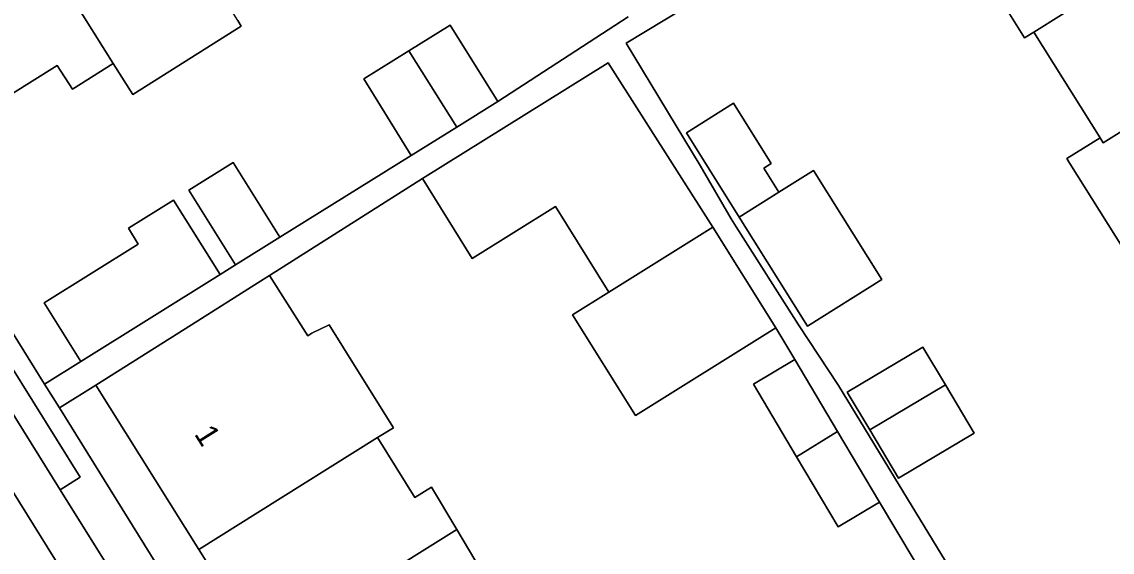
# Model space of a CAD drawing. Extents: x 159279 to 160377, y 384531 to 385888.
# Drawn here: x 159989.57 to 160037.75, y 385212.6 to 385236.03 of the extents above; entities that cross this region are included whole.
import ezdxf

# ---------------------------------------------------------------- set-up
doc = ezdxf.new("R2010")
doc.units = 0
for name, color, linetype in [('IMGEO_Erf', 7, 'Continuous'), ('IMGEO_Pand', 7, 'Continuous'), ('IMGEO_Pand_nummerreeks', 7, 'Continuous'), ('IMGEO_Parkeervlak_open', 7, 'Continuous'), ('IMGEO_Rijbaan_lokaal_open', 7, 'Continuous'), ('IMGEO_Voetpad_open', 7, 'Continuous')]:
    doc.layers.add(name, color=color, linetype=linetype)

msp = doc.modelspace()

# ---------------------------------------------------------------- linework, layer by layer
at = {"layer": 'IMGEO_Erf'}
for points in [[(160038.87, 385225.006), (160035.885, 385229.771), (160035.75, 385229.986), (160037.214, 385230.902), (160034.294, 385235.573), (160033.884, 385235.314), (160029.158, 385242.879), (160016.275, 385235.085), (160019.544, 385229.681), (160020.922, 385227.32), (160021.132, 385226.963), (160023.887, 385222.634), (160025.657, 385219.957), (160027.014, 385217.737), (160028.136, 385215.904), (160031.698, 385210.055), (160033.065, 385207.863), (160034.177, 385206.08), (160039.143, 385198.336)], [(159978.156, 385240.029), (159990.581, 385220.022), (159992.184, 385221.017), (159990.562, 385223.608), (159994.716, 385226.209), (159994.281, 385226.905), (159996.274, 385228.15), (159998.329, 385224.865), (159999.013, 385225.284), (159996.951, 385228.593), (159998.916, 385229.818), (160000.978, 385226.508), (160006.782, 385230.127), (160004.678, 385233.504), (160006.669, 385234.744), (160008.495, 385235.882), (160010.599, 385232.505), (160016.359, 385236.243)], [(159999.112, 385236.09), (159999.271, 385235.835), (159994.478, 385232.817), (159993.613, 385234.186), (159991.804, 385233.045), (159991.14, 385234.104), (159988.045, 385232.166)], [(160029, 385212.247), (160027.474, 385214.812), (160025.642, 385213.724), (160023.81, 385216.806), (160021.901, 385220.017), (160023.732, 385221.105), (160022.883, 385222.504), (160016.684, 385218.632), (160013.904, 385223.082), (160015.514, 385224.087), (160013.151, 385227.871), (160009.477, 385225.577), (160007.277, 385229.1), (160000.523, 385224.822), (160002.207, 385222.157), (160002.382, 385222.267), (160003.154, 385222.648), (160004.425, 385220.612), (160006.001, 385218.088), (160005.294, 385217.661), (160006.944, 385215.019), (160007.674, 385215.475), (160008.792, 385213.593), (160010.383, 385210.917)]]:
    msp.add_lwpolyline(points, dxfattribs=at)
for points in [[(160024.286, 385222.58), (160021.271, 385227.392), (160018.937, 385231.12), (160021.023, 385232.427), (160022.688, 385229.769), (160022.36, 385229.564), (160023.029, 385228.496), (160024.555, 385229.455), (160027.572, 385224.638)], [(160031.647, 385217.86), (160028.306, 385215.874), (160027.043, 385217.998), (160026.049, 385219.671), (160029.389, 385221.657), (160030.383, 385219.984)], [(160009.353, 385195.46), (160006.585, 385199.893), (160003.817, 385204.327), (160001.05, 385208.759), (160000.199, 385208.228), (160000, 385208.547), (159997.386, 385212.722), (159992.848, 385219.969), (159991.236, 385218.968), (160000, 385204.855), (160023.528, 385166.969), (160025.665, 385168.296), (160022.738, 385173.013), (160023.191, 385173.296), (160020.424, 385177.729), (160017.656, 385182.162), (160014.889, 385186.594), (160012.121, 385191.027)]]:
    msp.add_lwpolyline(points, close=True, dxfattribs=at)
at = {"layer": 'IMGEO_Pand'}
for points in [[(160044.07, 385241.714), (160040.928, 385246.741), (160039.682, 385245.962), (160038.114, 385248.472), (160029.158, 385242.879), (160033.884, 385235.314), (160034.294, 385235.573)], [(159992.964, 385245.866), (159988.153, 385242.854), (159993.613, 385234.186), (159994.478, 385232.817), (159999.271, 385235.835), (159999.112, 385236.09), (159998.412, 385237.213)], [(159988.153, 385242.854), (159987.625, 385243.698), (159982.546, 385240.518), (159982.722, 385240.237), (159982.126, 385239.186), (159982.39, 385238.088), (159983.252, 385237.441), (159984.438, 385237.53), (159984.55, 385237.352), (159984.729, 385237.464), (159988.045, 385232.166), (159991.14, 385234.104), (159991.804, 385233.045), (159993.613, 385234.186)], [(160046.29, 385236.283), (160047.135, 385236.811), (160044.07, 385241.714), (160034.294, 385235.573), (160037.214, 385230.902), (160037.303, 385230.76), (160037.348, 385230.687)], [(160049.29, 385231.488), (160046.29, 385236.283), (160037.348, 385230.687), (160037.303, 385230.76), (160037.214, 385230.902), (160035.75, 385229.986), (160035.885, 385229.771), (160038.87, 385225.006)], [(160006.669, 385234.744), (160008.789, 385231.377), (160010.599, 385232.505), (160008.495, 385235.882)], [(160006.669, 385234.744), (160004.678, 385233.504), (160006.782, 385230.127), (160008.789, 385231.377)], [(160015.474, 385234.22), (160007.277, 385229.1), (160009.477, 385225.577), (160013.151, 385227.871), (160015.514, 385224.087), (160020.104, 385226.953)], [(160021.023, 385232.427), (160018.937, 385231.12), (160021.271, 385227.392), (160023.029, 385228.496), (160022.36, 385229.564), (160022.688, 385229.769)], [(159999.013, 385225.284), (160000.978, 385226.508), (159998.916, 385229.818), (159996.951, 385228.593)], [(160024.555, 385229.455), (160023.029, 385228.496), (160021.271, 385227.392), (160024.286, 385222.58), (160027.572, 385224.638)], [(159998.329, 385224.865), (159996.274, 385228.15), (159994.281, 385226.905), (159994.716, 385226.209), (159990.562, 385223.608), (159992.184, 385221.017)], [(160020.104, 385226.953), (160015.514, 385224.087), (160013.904, 385223.082), (160016.684, 385218.632), (160022.883, 385222.504)], [(160002.382, 385222.267), (160002.207, 385222.157), (160000.523, 385224.822), (160000, 385224.491), (159997.075, 385222.642), (159992.848, 385219.969), (159997.386, 385212.722), (160000, 385214.354), (160005.294, 385217.661), (160006.001, 385218.088), (160004.425, 385220.612), (160003.154, 385222.648)], [(160030.383, 385219.984), (160029.389, 385221.657), (160026.049, 385219.671), (160027.043, 385217.998)], [(160023.732, 385221.105), (160021.901, 385220.017), (160023.81, 385216.806), (160025.617, 385217.934)], [(160030.383, 385219.984), (160027.043, 385217.998), (160028.306, 385215.874), (160031.647, 385217.86)], [(160025.617, 385217.934), (160023.81, 385216.806), (160025.642, 385213.724), (160027.474, 385214.812)], [(159997.386, 385212.722), (160000, 385208.547), (160000.199, 385208.228), (160001.05, 385208.759), (160008.792, 385213.593), (160007.674, 385215.475), (160006.944, 385215.019), (160005.294, 385217.661), (160000, 385214.354)], [(160012.382, 385209.673), (160011.263, 385211.466), (160010.383, 385210.917), (160008.792, 385213.593), (160001.05, 385208.759), (160003.817, 385204.327)]]:
    msp.add_lwpolyline(points, close=True, dxfattribs=at)
at = {"layer": 'IMGEO_Parkeervlak_open'}
msp.add_lwpolyline([(159976.303, 385235.963), (159997.749, 385201.476), (159997.734, 385201.536), (159997.672, 385201.852), (159997.639, 385202.173), (159997.635, 385202.495), (159997.659, 385202.816), (159997.876, 385204.035), (159997.892, 385204.199), (159997.894, 385204.364), (159997.881, 385204.528), (159997.854, 385204.69), (159997.812, 385204.85), (159997.8, 385204.886), (159991.267, 385215.354), (159987.073, 385222.075)], dxfattribs=at)
at = {"layer": 'IMGEO_Rijbaan_lokaal_open'}
msp.add_lwpolyline([(159989.464, 385205.498), (159994.05, 385198.135), (160000, 385188.554), (160006.98, 385177.315), (160011.17, 385179.92), (159998.175, 385200.788), (159997.749, 385201.476), (159976.303, 385235.963)], dxfattribs=at)
at = {"layer": 'IMGEO_Voetpad_open'}
for points in [[(160039.143, 385198.336), (160034.177, 385206.08), (160033.065, 385207.863), (160031.698, 385210.055), (160028.136, 385215.904), (160027.014, 385217.737), (160025.657, 385219.957), (160023.887, 385222.634), (160021.132, 385226.963), (160020.922, 385227.32), (160019.544, 385229.681), (160016.275, 385235.085), (160029.158, 385242.879)], [(160024.154, 385165.96), (160023.528, 385166.969), (160000, 385204.855), (159991.236, 385218.968), (159990.581, 385220.022), (159978.156, 385240.029)], [(160016.359, 385236.243), (160010.599, 385232.505), (160008.789, 385231.377), (160006.782, 385230.127), (160000.978, 385226.508), (159999.013, 385225.284), (159998.329, 385224.865), (159992.184, 385221.017), (159990.581, 385220.022), (159991.236, 385218.968), (159992.848, 385219.969), (159997.075, 385222.642), (160000, 385224.491), (160000.523, 385224.822), (160007.277, 385229.1), (160015.474, 385234.22), (160020.104, 385226.953), (160022.883, 385222.504), (160023.732, 385221.105), (160025.617, 385217.934), (160027.474, 385214.812), (160029, 385212.247)], [(159987.955, 385222.626), (159992.149, 385215.905), (159991.267, 385215.354), (159997.8, 385204.886), (159997.812, 385204.85), (159997.854, 385204.69), (159997.881, 385204.528), (159997.894, 385204.364), (159997.892, 385204.199), (159997.876, 385204.035), (159997.659, 385202.816), (159997.635, 385202.495), (159997.639, 385202.173), (159997.672, 385201.852), (159997.734, 385201.536), (159997.749, 385201.476), (159998.175, 385200.788), (159998.432, 385200.562), (159998.707, 385200.36), (159999, 385200.183), (159999.307, 385200.033), (159999.627, 385199.911), (160000.452, 385199.686)]]:
    msp.add_lwpolyline(points, dxfattribs=at)
msp.add_lwpolyline([(159991.267, 385215.354), (159992.149, 385215.905), (159987.955, 385222.626), (159987.073, 385222.075)], close=True, dxfattribs=at)

# ---------------------------------------------------------------- texts
at = {"layer": 'IMGEO_Pand_nummerreeks'}
msp.add_text('1', height=1, rotation=302.0532, dxfattribs=at).set_placement((159997.167, 385217.819))

doc.saveas('drawing.dxf')
